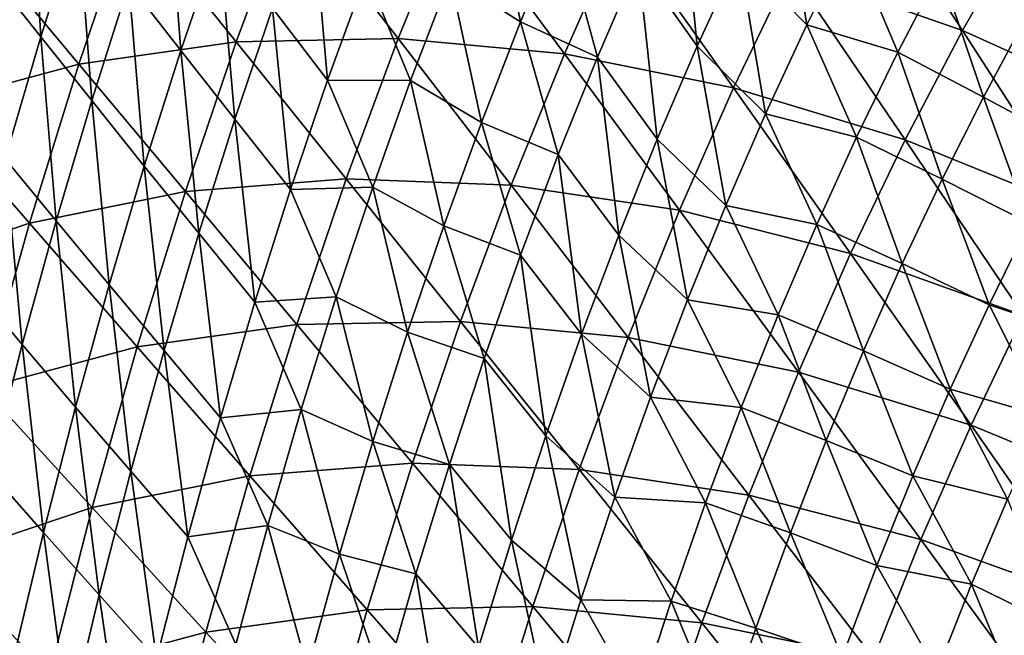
# Model space of a CAD drawing. Header units: millimetres. Extents: x -300 to 300, y -500 to 500.
# Tile 598 of 656: x -223 to -164, y 245 to 282. Entities that reach past the tile are written whole.
import ezdxf

# ---------------------------------------------------------------- set-up
doc = ezdxf.new("R2010")
doc.units = ezdxf.units.MM
doc.header["$LTSCALE"] = 81.481481
doc.layers.add('20', color=7, linetype='CONTINUOUS')
doc.layers.add('22', color=7, linetype='CONTINUOUS')

msp = doc.modelspace()

# ---------------------------------------------------------------- linework, layer by layer
at = {"layer": '20', "color": 7, "linetype": 'CONTINUOUS'}
for points in [[(-176.525, 285.447, 63.837), (-166.183, 281.811, 65.708), (-172.959, 292.231, 64.024), (-176.525, 285.447, 63.837)], [(-166.183, 281.811, 65.708), (-162.592, 288.105, 65.889), (-172.959, 292.231, 64.024), (-166.183, 281.811, 65.708)], [(-209.828, 281.126, 56.995), (-206.606, 289.784, 57.188), (-216.155, 289.007, 54.62), (-209.828, 281.126, 56.995)], [(-209.828, 281.126, 56.995), (-200.085, 281.328, 59.386), (-206.606, 289.784, 57.188), (-209.828, 281.126, 56.995)], [(-200.085, 281.328, 59.386), (-196.785, 289.444, 59.579), (-206.606, 289.784, 57.188), (-200.085, 281.328, 59.386)], [(-200.085, 281.328, 59.386), (-190.103, 280.409, 61.604), (-196.785, 289.444, 59.579), (-200.085, 281.328, 59.386)], [(-190.103, 280.409, 61.604), (-186.742, 287.995, 61.795), (-196.785, 289.444, 59.579), (-190.103, 280.409, 61.604)], [(-219.285, 279.795, 54.428), (-216.155, 289.007, 54.62), (-225.384, 287.109, 51.874), (-219.285, 279.795, 54.428)], [(-219.285, 279.795, 54.428), (-209.828, 281.126, 56.995), (-216.155, 289.007, 54.62), (-219.285, 279.795, 54.428)], [(-190.103, 280.409, 61.604), (-179.931, 278.378, 63.651), (-186.742, 287.995, 61.795), (-190.103, 280.409, 61.604)], [(-179.931, 278.378, 63.651), (-176.525, 285.447, 63.837), (-186.742, 287.995, 61.795), (-179.931, 278.378, 63.651)], [(-166.183, 281.811, 65.708), (-155.764, 277.102, 67.413), (-162.592, 288.105, 65.889), (-166.183, 281.811, 65.708)], [(-228.409, 277.332, 51.685), (-219.285, 279.795, 54.428), (-225.384, 287.109, 51.874), (-228.409, 277.332, 51.685)], [(-179.931, 278.378, 63.651), (-169.618, 275.247, 65.528), (-176.525, 285.447, 63.837), (-179.931, 278.378, 63.651)], [(-169.618, 275.247, 65.528), (-166.183, 281.811, 65.708), (-176.525, 285.447, 63.837), (-169.618, 275.247, 65.528)], [(-169.618, 275.247, 65.528), (-159.211, 271.028, 67.241), (-166.183, 281.811, 65.708), (-169.618, 275.247, 65.528)], [(-159.211, 271.028, 67.241), (-155.764, 277.102, 67.413), (-166.183, 281.811, 65.708), (-159.211, 271.028, 67.241)], [(-212.881, 272.137, 56.804), (-209.828, 281.126, 56.995), (-219.285, 279.795, 54.428), (-212.881, 272.137, 56.804)], [(-212.881, 272.137, 56.804), (-203.218, 272.896, 59.195), (-209.828, 281.126, 56.995), (-212.881, 272.137, 56.804)], [(-203.218, 272.896, 59.195), (-200.085, 281.328, 59.386), (-209.828, 281.126, 56.995), (-203.218, 272.896, 59.195)], [(-203.218, 272.896, 59.195), (-193.302, 272.521, 61.415), (-200.085, 281.328, 59.386), (-203.218, 272.896, 59.195)], [(-193.302, 272.521, 61.415), (-190.103, 280.409, 61.604), (-200.085, 281.328, 59.386), (-193.302, 272.521, 61.415)], [(-193.302, 272.521, 61.415), (-183.18, 271.022, 63.466), (-190.103, 280.409, 61.604), (-193.302, 272.521, 61.415)], [(-183.18, 271.022, 63.466), (-179.931, 278.378, 63.651), (-190.103, 280.409, 61.604), (-183.18, 271.022, 63.466)], [(-222.244, 270.237, 54.239), (-219.285, 279.795, 54.428), (-228.409, 277.332, 51.685), (-222.244, 270.237, 54.239)], [(-222.244, 270.237, 54.239), (-212.881, 272.137, 56.804), (-219.285, 279.795, 54.428), (-222.244, 270.237, 54.239)], [(-183.18, 271.022, 63.466), (-172.9, 268.409, 65.349), (-179.931, 278.378, 63.651), (-183.18, 271.022, 63.466)], [(-172.9, 268.409, 65.349), (-169.618, 275.247, 65.528), (-179.931, 278.378, 63.651), (-172.9, 268.409, 65.349)], [(-231.261, 267.193, 51.501), (-222.244, 270.237, 54.239), (-228.409, 277.332, 51.685), (-231.261, 267.193, 51.501)], [(-172.9, 268.409, 65.349), (-162.51, 264.694, 67.069), (-169.618, 275.247, 65.528), (-172.9, 268.409, 65.349)], [(-162.51, 264.694, 67.069), (-159.211, 271.028, 67.241), (-169.618, 275.247, 65.528), (-162.51, 264.694, 67.069)], [(-206.188, 264.143, 59.007), (-203.218, 272.896, 59.195), (-212.881, 272.137, 56.804), (-206.188, 264.143, 59.007)], [(-206.188, 264.143, 59.007), (-196.34, 264.328, 61.229), (-203.218, 272.896, 59.195), (-206.188, 264.143, 59.007)], [(-196.34, 264.328, 61.229), (-193.302, 272.521, 61.415), (-203.218, 272.896, 59.195), (-196.34, 264.328, 61.229)], [(-196.34, 264.328, 61.229), (-186.272, 263.375, 63.282), (-193.302, 272.521, 61.415), (-196.34, 264.328, 61.229)], [(-186.272, 263.375, 63.282), (-183.18, 271.022, 63.466), (-193.302, 272.521, 61.415), (-186.272, 263.375, 63.282)], [(-215.768, 262.812, 56.616), (-212.881, 272.137, 56.804), (-222.244, 270.237, 54.239), (-215.768, 262.812, 56.616)], [(-215.768, 262.812, 56.616), (-206.188, 264.143, 59.007), (-212.881, 272.137, 56.804), (-215.768, 262.812, 56.616)], [(-186.272, 263.375, 63.282), (-176.03, 261.294, 65.171), (-183.18, 271.022, 63.466), (-186.272, 263.375, 63.282)], [(-176.03, 261.294, 65.171), (-172.9, 268.409, 65.349), (-183.18, 271.022, 63.466), (-176.03, 261.294, 65.171)], [(-225.034, 260.329, 54.054), (-222.244, 270.237, 54.239), (-231.261, 267.193, 51.501), (-225.034, 260.329, 54.054)], [(-225.034, 260.329, 54.054), (-215.768, 262.812, 56.616), (-222.244, 270.237, 54.239), (-225.034, 260.329, 54.054)], [(-176.03, 261.294, 65.171), (-165.662, 258.098, 66.897), (-172.9, 268.409, 65.349), (-176.03, 261.294, 65.171)], [(-165.662, 258.098, 66.897), (-162.51, 264.694, 67.069), (-172.9, 268.409, 65.349), (-165.662, 258.098, 66.897)], [(-165.662, 258.098, 66.897), (-155.216, 253.803, 68.465), (-162.51, 264.694, 67.069), (-165.662, 258.098, 66.897)], [(-208.997, 255.067, 58.823), (-206.188, 264.143, 59.007), (-215.768, 262.812, 56.616), (-208.997, 255.067, 58.823)], [(-208.997, 255.067, 58.823), (-199.221, 255.826, 61.045), (-206.188, 264.143, 59.007), (-208.997, 255.067, 58.823)], [(-199.221, 255.826, 61.045), (-196.34, 264.328, 61.229), (-206.188, 264.143, 59.007), (-199.221, 255.826, 61.045)], [(-199.221, 255.826, 61.045), (-189.21, 255.434, 63.102), (-196.34, 264.328, 61.229), (-199.221, 255.826, 61.045)], [(-189.21, 255.434, 63.102), (-186.272, 263.375, 63.282), (-196.34, 264.328, 61.229), (-189.21, 255.434, 63.102)], [(-189.21, 255.434, 63.102), (-179.01, 253.9, 64.995), (-186.272, 263.375, 63.282), (-189.21, 255.434, 63.102)], [(-179.01, 253.9, 64.995), (-176.03, 261.294, 65.171), (-186.272, 263.375, 63.282), (-179.01, 253.9, 64.995)], [(-218.491, 253.149, 56.433), (-215.768, 262.812, 56.616), (-225.034, 260.329, 54.054), (-218.491, 253.149, 56.433)], [(-218.491, 253.149, 56.433), (-208.997, 255.067, 58.823), (-215.768, 262.812, 56.616), (-218.491, 253.149, 56.433)], [(-179.01, 253.9, 64.995), (-168.669, 251.237, 66.727), (-176.03, 261.294, 65.171), (-179.01, 253.9, 64.995)], [(-168.669, 251.237, 66.727), (-165.662, 258.098, 66.897), (-176.03, 261.294, 65.171), (-168.669, 251.237, 66.727)], [(-227.658, 250.066, 53.874), (-218.491, 253.149, 56.433), (-225.034, 260.329, 54.054), (-227.658, 250.066, 53.874)], [(-168.669, 251.237, 66.727), (-158.232, 247.46, 68.302), (-165.662, 258.098, 66.897), (-168.669, 251.237, 66.727)], [(-158.232, 247.46, 68.302), (-155.216, 253.803, 68.465), (-165.662, 258.098, 66.897), (-158.232, 247.46, 68.302)], [(-201.946, 247.012, 60.864), (-199.221, 255.826, 61.045), (-208.997, 255.067, 58.823), (-201.946, 247.012, 60.864)], [(-201.946, 247.012, 60.864), (-191.996, 247.196, 62.923), (-199.221, 255.826, 61.045), (-201.946, 247.012, 60.864)], [(-191.996, 247.196, 62.923), (-189.21, 255.434, 63.102), (-199.221, 255.826, 61.045), (-191.996, 247.196, 62.923)], [(-211.646, 245.664, 58.642), (-208.997, 255.067, 58.823), (-218.491, 253.149, 56.433), (-211.646, 245.664, 58.642)], [(-211.646, 245.664, 58.642), (-201.946, 247.012, 60.864), (-208.997, 255.067, 58.823), (-211.646, 245.664, 58.642)], [(-191.996, 247.196, 62.923), (-181.842, 246.224, 64.82), (-189.21, 255.434, 63.102), (-191.996, 247.196, 62.923)], [(-181.842, 246.224, 64.82), (-179.01, 253.9, 64.995), (-189.21, 255.434, 63.102), (-181.842, 246.224, 64.82)], [(-181.842, 246.224, 64.82), (-171.532, 244.109, 66.559), (-179.01, 253.9, 64.995), (-181.842, 246.224, 64.82)], [(-171.532, 244.109, 66.559), (-168.669, 251.237, 66.727), (-179.01, 253.9, 64.995), (-171.532, 244.109, 66.559)], [(-221.052, 243.143, 56.254), (-218.491, 253.149, 56.433), (-227.658, 250.066, 53.874), (-221.052, 243.143, 56.254)], [(-221.052, 243.143, 56.254), (-211.646, 245.664, 58.642), (-218.491, 253.149, 56.433), (-221.052, 243.143, 56.254)], [(-171.532, 244.109, 66.559), (-161.111, 240.864, 68.141), (-168.669, 251.237, 66.727), (-171.532, 244.109, 66.559)], [(-161.111, 240.864, 68.141), (-158.232, 247.46, 68.302), (-168.669, 251.237, 66.727), (-161.111, 240.864, 68.141)], [(-230.117, 239.444, 53.699), (-221.052, 243.143, 56.254), (-227.658, 250.066, 53.874), (-230.117, 239.444, 53.699)], [(-204.517, 237.883, 60.688), (-201.946, 247.012, 60.864), (-211.646, 245.664, 58.642), (-204.517, 237.883, 60.688)], [(-204.517, 237.883, 60.688), (-194.632, 238.657, 62.748), (-201.946, 247.012, 60.864), (-204.517, 237.883, 60.688)], [(-194.632, 238.657, 62.748), (-191.996, 247.196, 62.923), (-201.946, 247.012, 60.864), (-194.632, 238.657, 62.748)], [(-194.632, 238.657, 62.748), (-184.529, 238.262, 64.649), (-191.996, 247.196, 62.923), (-194.632, 238.657, 62.748)], [(-184.529, 238.262, 64.649), (-181.842, 246.224, 64.82), (-191.996, 247.196, 62.923), (-184.529, 238.262, 64.649)], [(-184.529, 238.262, 64.649), (-174.253, 236.709, 66.392), (-181.842, 246.224, 64.82), (-184.529, 238.262, 64.649)], [(-174.253, 236.709, 66.392), (-171.532, 244.109, 66.559), (-181.842, 246.224, 64.82), (-174.253, 236.709, 66.392)], [(-214.139, 235.93, 58.466), (-211.646, 245.664, 58.642), (-221.052, 243.143, 56.254), (-214.139, 235.93, 58.466)], [(-214.139, 235.93, 58.466), (-204.517, 237.883, 60.688), (-211.646, 245.664, 58.642), (-214.139, 235.93, 58.466)]]:
    msp.add_3dface(points, dxfattribs=at)
at = {"layer": '22', "color": 7, "linetype": 'CONTINUOUS'}
for points in [[(-224.508, 285.144, 36.414), (-222.237, 292.335, 36.536), (-221.565, 281.429, 37.775), (-224.508, 285.144, 36.414)], [(-221.565, 281.429, 37.775), (-222.237, 292.335, 36.536), (-219.316, 288.542, 37.9), (-221.565, 281.429, 37.775)], [(-216.285, 284.637, 39.22), (-213.965, 291.472, 39.349), (-213.147, 280.62, 40.497), (-216.285, 284.637, 39.22)], [(-213.147, 280.62, 40.497), (-213.965, 291.472, 39.349), (-210.854, 287.374, 40.627), (-213.147, 280.62, 40.497)], [(-183.133, 291.43, 46.953), (-182.114, 280.883, 47.828), (-185.668, 285.908, 46.818), (-183.133, 291.43, 46.953)], [(-179.621, 286.319, 47.961), (-182.114, 280.883, 47.828), (-183.133, 291.43, 46.953), (-179.621, 286.319, 47.961)], [(-177.039, 291.59, 48.096), (-175.524, 282.164, 48.953), (-179.621, 286.319, 47.961), (-177.039, 291.59, 48.096)], [(-172.954, 287.347, 49.086), (-175.524, 282.164, 48.953), (-177.039, 291.59, 48.096), (-172.954, 287.347, 49.086)], [(-196.968, 285.029, 44.423), (-194.503, 291.069, 44.558), (-192.734, 282.336, 45.567), (-196.968, 285.029, 44.423)], [(-194.503, 291.069, 44.558), (-190.288, 288.2, 45.702), (-192.734, 282.336, 45.567), (-194.503, 291.069, 44.558)], [(-207.641, 283.163, 41.862), (-205.282, 289.643, 41.994), (-204.329, 278.842, 43.051), (-207.641, 283.163, 41.862)], [(-204.329, 278.842, 43.051), (-205.282, 289.643, 41.994), (-202.002, 285.237, 43.184), (-204.329, 278.842, 43.051)], [(-221.565, 281.429, 37.775), (-219.316, 288.542, 37.9), (-218.511, 277.605, 39.093), (-221.565, 281.429, 37.775)], [(-218.511, 277.605, 39.093), (-219.316, 288.542, 37.9), (-216.285, 284.637, 39.22), (-218.511, 277.605, 39.093)], [(-190.288, 288.2, 45.702), (-188.113, 280.218, 46.684), (-192.734, 282.336, 45.567), (-190.288, 288.2, 45.702)], [(-185.668, 285.908, 46.818), (-188.113, 280.218, 46.684), (-190.288, 288.2, 45.702), (-185.668, 285.908, 46.818)], [(-213.147, 280.62, 40.497), (-210.854, 287.374, 40.627), (-209.906, 276.495, 41.731), (-213.147, 280.62, 40.497)], [(-209.906, 276.495, 41.731), (-210.854, 287.374, 40.627), (-207.641, 283.163, 41.862), (-209.906, 276.495, 41.731)], [(-172.954, 287.347, 49.086), (-170.059, 280.505, 49.968), (-175.524, 282.164, 48.953), (-172.954, 287.347, 49.086)], [(-167.494, 285.446, 50.099), (-170.059, 280.505, 49.968), (-172.954, 287.347, 49.086), (-167.494, 285.446, 50.099)], [(-185.668, 285.908, 46.818), (-184.519, 275.282, 47.695), (-188.113, 280.218, 46.684), (-185.668, 285.908, 46.818)], [(-182.114, 280.883, 47.828), (-184.519, 275.282, 47.695), (-185.668, 285.908, 46.818), (-182.114, 280.883, 47.828)], [(-179.621, 286.319, 47.961), (-178.006, 276.818, 48.82), (-182.114, 280.883, 47.828), (-179.621, 286.319, 47.961)], [(-175.524, 282.164, 48.953), (-178.006, 276.818, 48.82), (-179.621, 286.319, 47.961), (-175.524, 282.164, 48.953)], [(-204.329, 278.842, 43.051), (-202.002, 285.237, 43.184), (-199.341, 278.808, 44.288), (-204.329, 278.842, 43.051)], [(-199.341, 278.808, 44.288), (-202.002, 285.237, 43.184), (-196.968, 285.029, 44.423), (-199.341, 278.808, 44.288)], [(-167.494, 285.446, 50.099), (-164.919, 277.819, 50.919), (-170.059, 280.505, 49.968), (-167.494, 285.446, 50.099)], [(-162.348, 282.596, 51.048), (-164.919, 277.819, 50.919), (-167.494, 285.446, 50.099), (-162.348, 282.596, 51.048)], [(-223.72, 274.113, 37.652), (-224.508, 285.144, 36.414), (-221.565, 281.429, 37.775), (-223.72, 274.113, 37.652)], [(-199.341, 278.808, 44.288), (-196.968, 285.029, 44.423), (-195.089, 276.297, 45.433), (-199.341, 278.808, 44.288)], [(-196.968, 285.029, 44.423), (-192.734, 282.336, 45.567), (-195.089, 276.297, 45.433), (-196.968, 285.029, 44.423)], [(-218.511, 277.605, 39.093), (-216.285, 284.637, 39.22), (-215.348, 273.673, 40.369), (-218.511, 277.605, 39.093)], [(-215.348, 273.673, 40.369), (-216.285, 284.637, 39.22), (-213.147, 280.62, 40.497), (-215.348, 273.673, 40.369)], [(-209.906, 276.495, 41.731), (-207.641, 283.163, 41.862), (-206.565, 272.262, 42.92), (-209.906, 276.495, 41.731)], [(-206.565, 272.262, 42.92), (-207.641, 283.163, 41.862), (-204.329, 278.842, 43.051), (-206.565, 272.262, 42.92)], [(-192.734, 282.336, 45.567), (-190.469, 274.356, 46.55), (-195.089, 276.297, 45.433), (-192.734, 282.336, 45.567)], [(-188.113, 280.218, 46.684), (-190.469, 274.356, 46.55), (-192.734, 282.336, 45.567), (-188.113, 280.218, 46.684)], [(-162.348, 282.596, 51.048), (-159.672, 274.998, 51.828), (-164.919, 277.819, 50.919), (-162.348, 282.596, 51.048)], [(-175.524, 282.164, 48.953), (-172.539, 275.407, 49.838), (-178.006, 276.818, 48.82), (-175.524, 282.164, 48.953)], [(-170.059, 280.505, 49.968), (-172.539, 275.407, 49.838), (-175.524, 282.164, 48.953), (-170.059, 280.505, 49.968)], [(-223.72, 274.113, 37.652), (-221.565, 281.429, 37.775), (-220.643, 270.373, 38.968), (-223.72, 274.113, 37.652)], [(-220.643, 270.373, 38.968), (-221.565, 281.429, 37.775), (-218.511, 277.605, 39.093), (-220.643, 270.373, 38.968)], [(-215.348, 273.673, 40.369), (-213.147, 280.62, 40.497), (-212.08, 269.636, 41.601), (-215.348, 273.673, 40.369)], [(-212.08, 269.636, 41.601), (-213.147, 280.62, 40.497), (-209.906, 276.495, 41.731), (-212.08, 269.636, 41.601)], [(-182.114, 280.883, 47.828), (-180.4, 271.308, 48.687), (-184.519, 275.282, 47.695), (-182.114, 280.883, 47.828)], [(-178.006, 276.818, 48.82), (-180.4, 271.308, 48.687), (-182.114, 280.883, 47.828), (-178.006, 276.818, 48.82)], [(-170.059, 280.505, 49.968), (-167.405, 272.891, 50.79), (-172.539, 275.407, 49.838), (-170.059, 280.505, 49.968)], [(-164.919, 277.819, 50.919), (-167.405, 272.891, 50.79), (-170.059, 280.505, 49.968), (-164.919, 277.819, 50.919)], [(-188.113, 280.218, 46.684), (-186.837, 269.514, 47.563), (-190.469, 274.356, 46.55), (-188.113, 280.218, 46.684)], [(-184.519, 275.282, 47.695), (-186.837, 269.514, 47.563), (-188.113, 280.218, 46.684), (-184.519, 275.282, 47.695)], [(-206.565, 272.262, 42.92), (-204.329, 278.842, 43.051), (-201.622, 272.405, 44.155), (-206.565, 272.262, 42.92)], [(-201.622, 272.405, 44.155), (-204.329, 278.842, 43.051), (-199.341, 278.808, 44.288), (-201.622, 272.405, 44.155)], [(-201.622, 272.405, 44.155), (-199.341, 278.808, 44.288), (-197.354, 270.081, 45.301), (-201.622, 272.405, 44.155)], [(-199.341, 278.808, 44.288), (-195.089, 276.297, 45.433), (-197.354, 270.081, 45.301), (-199.341, 278.808, 44.288)], [(-220.643, 270.373, 38.968), (-218.511, 277.605, 39.093), (-217.457, 266.53, 40.242), (-220.643, 270.373, 38.968)], [(-217.457, 266.53, 40.242), (-218.511, 277.605, 39.093), (-215.348, 273.673, 40.369), (-217.457, 266.53, 40.242)], [(-164.919, 277.819, 50.919), (-162.166, 270.238, 51.702), (-167.405, 272.891, 50.79), (-164.919, 277.819, 50.919)], [(-159.672, 274.998, 51.828), (-162.166, 270.238, 51.702), (-164.919, 277.819, 50.919), (-159.672, 274.998, 51.828)], [(-212.08, 269.636, 41.601), (-209.906, 276.495, 41.731), (-208.711, 265.495, 42.79), (-212.08, 269.636, 41.601)], [(-208.711, 265.495, 42.79), (-209.906, 276.495, 41.731), (-206.565, 272.262, 42.92), (-208.711, 265.495, 42.79)], [(-178.006, 276.818, 48.82), (-174.933, 270.152, 49.708), (-180.4, 271.308, 48.687), (-178.006, 276.818, 48.82)], [(-172.539, 275.407, 49.838), (-174.933, 270.152, 49.708), (-178.006, 276.818, 48.82), (-172.539, 275.407, 49.838)], [(-195.089, 276.297, 45.433), (-192.737, 268.323, 46.418), (-197.354, 270.081, 45.301), (-195.089, 276.297, 45.433)], [(-190.469, 274.356, 46.55), (-192.737, 268.323, 46.418), (-195.089, 276.297, 45.433), (-190.469, 274.356, 46.55)], [(-184.519, 275.282, 47.695), (-182.708, 265.632, 48.556), (-186.837, 269.514, 47.563), (-184.519, 275.282, 47.695)], [(-180.4, 271.308, 48.687), (-182.708, 265.632, 48.556), (-184.519, 275.282, 47.695), (-180.4, 271.308, 48.687)], [(-172.539, 275.407, 49.838), (-169.807, 267.808, 50.662), (-174.933, 270.152, 49.708), (-172.539, 275.407, 49.838)], [(-167.405, 272.891, 50.79), (-169.807, 267.808, 50.662), (-172.539, 275.407, 49.838), (-167.405, 272.891, 50.79)], [(-225.781, 266.593, 37.531), (-223.72, 274.113, 37.652), (-222.684, 262.941, 38.845), (-225.781, 266.593, 37.531)], [(-222.684, 262.941, 38.845), (-223.72, 274.113, 37.652), (-220.643, 270.373, 38.968), (-222.684, 262.941, 38.845)], [(-190.469, 274.356, 46.55), (-189.068, 263.576, 47.432), (-192.737, 268.323, 46.418), (-190.469, 274.356, 46.55)], [(-186.837, 269.514, 47.563), (-189.068, 263.576, 47.432), (-190.469, 274.356, 46.55), (-186.837, 269.514, 47.563)], [(-217.457, 266.53, 40.242), (-215.348, 273.673, 40.369), (-214.164, 262.585, 41.474), (-217.457, 266.53, 40.242)], [(-214.164, 262.585, 41.474), (-215.348, 273.673, 40.369), (-212.08, 269.636, 41.601), (-214.164, 262.585, 41.474)], [(-167.405, 272.891, 50.79), (-164.577, 265.327, 51.575), (-169.807, 267.808, 50.662), (-167.405, 272.891, 50.79)], [(-162.166, 270.238, 51.702), (-164.577, 265.327, 51.575), (-167.405, 272.891, 50.79), (-162.166, 270.238, 51.702)], [(-208.711, 265.495, 42.79), (-206.565, 272.262, 42.92), (-203.813, 265.817, 44.023), (-208.711, 265.495, 42.79)], [(-203.813, 265.817, 44.023), (-206.565, 272.262, 42.92), (-201.622, 272.405, 44.155), (-203.813, 265.817, 44.023)], [(-203.813, 265.817, 44.023), (-201.622, 272.405, 44.155), (-199.532, 263.686, 45.17), (-203.813, 265.817, 44.023)], [(-201.622, 272.405, 44.155), (-197.354, 270.081, 45.301), (-199.532, 263.686, 45.17), (-201.622, 272.405, 44.155)], [(-180.4, 271.308, 48.687), (-177.244, 264.739, 49.579), (-182.708, 265.632, 48.556), (-180.4, 271.308, 48.687)], [(-174.933, 270.152, 49.708), (-177.244, 264.739, 49.579), (-180.4, 271.308, 48.687), (-174.933, 270.152, 49.708)], [(-222.684, 262.941, 38.845), (-220.643, 270.373, 38.968), (-219.475, 259.19, 40.118), (-222.684, 262.941, 38.845)], [(-219.475, 259.19, 40.118), (-220.643, 270.373, 38.968), (-217.457, 266.53, 40.242), (-219.475, 259.19, 40.118)], [(-197.354, 270.081, 45.301), (-194.919, 262.116, 46.288), (-199.532, 263.686, 45.17), (-197.354, 270.081, 45.301)], [(-192.737, 268.323, 46.418), (-194.919, 262.116, 46.288), (-197.354, 270.081, 45.301), (-192.737, 268.323, 46.418)], [(-174.933, 270.152, 49.708), (-172.126, 262.57, 50.535), (-177.244, 264.739, 49.579), (-174.933, 270.152, 49.708)], [(-169.807, 267.808, 50.662), (-172.126, 262.57, 50.535), (-174.933, 270.152, 49.708), (-169.807, 267.808, 50.662)], [(-162.166, 270.238, 51.702), (-158.883, 263.434, 52.467), (-164.577, 265.327, 51.575), (-162.166, 270.238, 51.702)], [(-214.164, 262.585, 41.474), (-212.08, 269.636, 41.601), (-210.768, 258.54, 42.662), (-214.164, 262.585, 41.474)], [(-210.768, 258.54, 42.662), (-212.08, 269.636, 41.601), (-208.711, 265.495, 42.79), (-210.768, 258.54, 42.662)], [(-186.837, 269.514, 47.563), (-184.93, 259.789, 48.426), (-189.068, 263.576, 47.432), (-186.837, 269.514, 47.563)], [(-182.708, 265.632, 48.556), (-184.93, 259.789, 48.426), (-186.837, 269.514, 47.563), (-182.708, 265.632, 48.556)], [(-192.737, 268.323, 46.418), (-191.215, 257.469, 47.302), (-194.919, 262.116, 46.288), (-192.737, 268.323, 46.418)], [(-189.068, 263.576, 47.432), (-191.215, 257.469, 47.302), (-192.737, 268.323, 46.418), (-189.068, 263.576, 47.432)], [(-169.807, 267.808, 50.662), (-166.905, 260.265, 51.45), (-172.126, 262.57, 50.535), (-169.807, 267.808, 50.662)], [(-164.577, 265.327, 51.575), (-166.905, 260.265, 51.45), (-169.807, 267.808, 50.662), (-164.577, 265.327, 51.575)], [(-224.633, 255.306, 38.724), (-225.781, 266.593, 37.531), (-222.684, 262.941, 38.845), (-224.633, 255.306, 38.724)], [(-219.475, 259.19, 40.118), (-217.457, 266.53, 40.242), (-216.158, 255.341, 41.348), (-219.475, 259.19, 40.118)], [(-216.158, 255.341, 41.348), (-217.457, 266.53, 40.242), (-214.164, 262.585, 41.474), (-216.158, 255.341, 41.348)], [(-205.914, 259.043, 43.893), (-208.711, 265.495, 42.79), (-203.813, 265.817, 44.023), (-205.914, 259.043, 43.893)], [(-205.914, 259.043, 43.893), (-203.813, 265.817, 44.023), (-201.622, 257.112, 45.04), (-205.914, 259.043, 43.893)], [(-203.813, 265.817, 44.023), (-199.532, 263.686, 45.17), (-201.622, 257.112, 45.04), (-203.813, 265.817, 44.023)], [(-210.768, 258.54, 42.662), (-208.711, 265.495, 42.79), (-205.914, 259.043, 43.893), (-210.768, 258.54, 42.662)], [(-182.708, 265.632, 48.556), (-179.471, 259.165, 49.451), (-184.93, 259.789, 48.426), (-182.708, 265.632, 48.556)], [(-177.244, 264.739, 49.579), (-179.471, 259.165, 49.451), (-182.708, 265.632, 48.556), (-177.244, 264.739, 49.579)], [(-164.577, 265.327, 51.575), (-161.211, 258.618, 52.344), (-166.905, 260.265, 51.45), (-164.577, 265.327, 51.575)], [(-158.883, 263.434, 52.467), (-161.211, 258.618, 52.344), (-164.577, 265.327, 51.575), (-158.883, 263.434, 52.467)], [(-177.244, 264.739, 49.579), (-174.363, 257.176, 50.408), (-179.471, 259.165, 49.451), (-177.244, 264.739, 49.579)], [(-172.126, 262.57, 50.535), (-174.363, 257.176, 50.408), (-177.244, 264.739, 49.579), (-172.126, 262.57, 50.535)], [(-199.532, 263.686, 45.17), (-197.014, 255.734, 46.158), (-201.622, 257.112, 45.04), (-199.532, 263.686, 45.17)], [(-194.919, 262.116, 46.288), (-197.014, 255.734, 46.158), (-199.532, 263.686, 45.17), (-194.919, 262.116, 46.288)], [(-189.068, 263.576, 47.432), (-187.067, 253.778, 48.297), (-191.215, 257.469, 47.302), (-189.068, 263.576, 47.432)], [(-184.93, 259.789, 48.426), (-187.067, 253.778, 48.297), (-189.068, 263.576, 47.432), (-184.93, 259.789, 48.426)], [(-224.633, 255.306, 38.724), (-222.684, 262.941, 38.845), (-221.403, 251.651, 39.995), (-224.633, 255.306, 38.724)], [(-221.403, 251.651, 39.995), (-222.684, 262.941, 38.845), (-219.475, 259.19, 40.118), (-221.403, 251.651, 39.995)], [(-216.158, 255.341, 41.348), (-214.164, 262.585, 41.474), (-212.737, 251.395, 42.536), (-216.158, 255.341, 41.348)], [(-212.737, 251.395, 42.536), (-214.164, 262.585, 41.474), (-210.768, 258.54, 42.662), (-212.737, 251.395, 42.536)], [(-172.126, 262.57, 50.535), (-169.152, 255.049, 51.325), (-174.363, 257.176, 50.408), (-172.126, 262.57, 50.535)], [(-166.905, 260.265, 51.45), (-169.152, 255.049, 51.325), (-172.126, 262.57, 50.535), (-166.905, 260.265, 51.45)], [(-194.919, 262.116, 46.288), (-193.277, 251.19, 47.174), (-197.014, 255.734, 46.158), (-194.919, 262.116, 46.288)], [(-191.215, 257.469, 47.302), (-193.277, 251.19, 47.174), (-194.919, 262.116, 46.288), (-191.215, 257.469, 47.302)], [(-184.93, 259.789, 48.426), (-181.615, 253.431, 49.324), (-187.067, 253.778, 48.297), (-184.93, 259.789, 48.426)], [(-179.471, 259.165, 49.451), (-181.615, 253.431, 49.324), (-184.93, 259.789, 48.426), (-179.471, 259.165, 49.451)], [(-166.905, 260.265, 51.45), (-163.459, 253.656, 52.222), (-169.152, 255.049, 51.325), (-166.905, 260.265, 51.45)], [(-161.211, 258.618, 52.344), (-163.459, 253.656, 52.222), (-166.905, 260.265, 51.45), (-161.211, 258.618, 52.344)], [(-221.403, 251.651, 39.995), (-219.475, 259.19, 40.118), (-218.064, 247.901, 41.225), (-221.403, 251.651, 39.995)], [(-218.064, 247.901, 41.225), (-219.475, 259.19, 40.118), (-216.158, 255.341, 41.348), (-218.064, 247.901, 41.225)], [(-207.928, 252.081, 43.765), (-210.768, 258.54, 42.662), (-205.914, 259.043, 43.893), (-207.928, 252.081, 43.765)], [(-207.928, 252.081, 43.765), (-205.914, 259.043, 43.893), (-203.626, 250.357, 44.912), (-207.928, 252.081, 43.765)], [(-205.914, 259.043, 43.893), (-201.622, 257.112, 45.04), (-203.626, 250.357, 44.912), (-205.914, 259.043, 43.893)], [(-179.471, 259.165, 49.451), (-176.518, 251.624, 50.282), (-181.615, 253.431, 49.324), (-179.471, 259.165, 49.451)], [(-174.363, 257.176, 50.408), (-176.518, 251.624, 50.282), (-179.471, 259.165, 49.451), (-174.363, 257.176, 50.408)], [(-212.737, 251.395, 42.536), (-210.768, 258.54, 42.662), (-207.928, 252.081, 43.765), (-212.737, 251.395, 42.536)], [(-191.215, 257.469, 47.302), (-189.12, 247.597, 48.169), (-193.277, 251.19, 47.174), (-191.215, 257.469, 47.302)], [(-187.067, 253.778, 48.297), (-189.12, 247.597, 48.169), (-191.215, 257.469, 47.302), (-187.067, 253.778, 48.297)], [(-201.622, 257.112, 45.04), (-199.025, 249.175, 46.031), (-203.626, 250.357, 44.912), (-201.622, 257.112, 45.04)], [(-197.014, 255.734, 46.158), (-199.025, 249.175, 46.031), (-201.622, 257.112, 45.04), (-197.014, 255.734, 46.158)], [(-174.363, 257.176, 50.408), (-171.317, 249.679, 51.2), (-176.518, 251.624, 50.282), (-174.363, 257.176, 50.408)], [(-169.152, 255.049, 51.325), (-171.317, 249.679, 51.2), (-174.363, 257.176, 50.408), (-169.152, 255.049, 51.325)], [(-197.014, 255.734, 46.158), (-195.255, 244.737, 47.048), (-199.025, 249.175, 46.031), (-197.014, 255.734, 46.158)], [(-193.277, 251.19, 47.174), (-195.255, 244.737, 47.048), (-197.014, 255.734, 46.158), (-193.277, 251.19, 47.174)], [(-223.243, 243.911, 39.875), (-224.633, 255.306, 38.724), (-221.403, 251.651, 39.995), (-223.243, 243.911, 39.875)], [(-218.064, 247.901, 41.225), (-216.158, 255.341, 41.348), (-214.619, 244.058, 42.412), (-218.064, 247.901, 41.225)], [(-214.619, 244.058, 42.412), (-216.158, 255.341, 41.348), (-212.737, 251.395, 42.536), (-214.619, 244.058, 42.412)], [(-169.152, 255.049, 51.325), (-165.628, 248.545, 52.101), (-171.317, 249.679, 51.2), (-169.152, 255.049, 51.325)], [(-163.459, 253.656, 52.222), (-165.628, 248.545, 52.101), (-169.152, 255.049, 51.325), (-163.459, 253.656, 52.222)], [(-187.067, 253.778, 48.297), (-183.678, 247.534, 49.198), (-189.12, 247.597, 48.169), (-187.067, 253.778, 48.297)], [(-181.615, 253.431, 49.324), (-183.678, 247.534, 49.198), (-187.067, 253.778, 48.297), (-181.615, 253.431, 49.324)], [(-181.615, 253.431, 49.324), (-178.592, 245.913, 50.158), (-183.678, 247.534, 49.198), (-181.615, 253.431, 49.324)], [(-176.518, 251.624, 50.282), (-178.592, 245.913, 50.158), (-181.615, 253.431, 49.324), (-176.518, 251.624, 50.282)], [(-163.459, 253.656, 52.222), (-160.364, 245.964, 52.931), (-165.628, 248.545, 52.101), (-163.459, 253.656, 52.222)], [(-223.243, 243.911, 39.875), (-221.403, 251.651, 39.995), (-219.882, 240.264, 41.104), (-223.243, 243.911, 39.875)], [(-219.882, 240.264, 41.104), (-221.403, 251.651, 39.995), (-218.064, 247.901, 41.225), (-219.882, 240.264, 41.104)], [(-209.853, 244.93, 43.639), (-212.737, 251.395, 42.536), (-207.928, 252.081, 43.765), (-209.853, 244.93, 43.639)], [(-209.853, 244.93, 43.639), (-207.928, 252.081, 43.765), (-205.544, 243.418, 44.786), (-209.853, 244.93, 43.639)], [(-207.928, 252.081, 43.765), (-203.626, 250.357, 44.912), (-205.544, 243.418, 44.786), (-207.928, 252.081, 43.765)], [(-176.518, 251.624, 50.282), (-173.403, 244.154, 51.077), (-178.592, 245.913, 50.158), (-176.518, 251.624, 50.282)], [(-171.317, 249.679, 51.2), (-173.403, 244.154, 51.077), (-176.518, 251.624, 50.282), (-171.317, 249.679, 51.2)], [(-214.619, 244.058, 42.412), (-212.737, 251.395, 42.536), (-209.853, 244.93, 43.639), (-214.619, 244.058, 42.412)], [(-193.277, 251.19, 47.174), (-191.091, 241.245, 48.043), (-195.255, 244.737, 47.048), (-193.277, 251.19, 47.174)], [(-189.12, 247.597, 48.169), (-191.091, 241.245, 48.043), (-193.277, 251.19, 47.174), (-189.12, 247.597, 48.169)], [(-203.626, 250.357, 44.912), (-200.951, 242.437, 45.905), (-205.544, 243.418, 44.786), (-203.626, 250.357, 44.912)], [(-199.025, 249.175, 46.031), (-200.951, 242.437, 45.905), (-203.626, 250.357, 44.912), (-199.025, 249.175, 46.031)], [(-199.025, 249.175, 46.031), (-197.151, 238.111, 46.923), (-200.951, 242.437, 45.905), (-199.025, 249.175, 46.031)], [(-195.255, 244.737, 47.048), (-197.151, 238.111, 46.923), (-199.025, 249.175, 46.031), (-195.255, 244.737, 47.048)], [(-171.317, 249.679, 51.2), (-167.72, 243.286, 51.98), (-173.403, 244.154, 51.077), (-171.317, 249.679, 51.2)], [(-165.628, 248.545, 52.101), (-167.72, 243.286, 51.98), (-171.317, 249.679, 51.2), (-165.628, 248.545, 52.101)], [(-165.628, 248.545, 52.101), (-162.46, 240.886, 52.813), (-167.72, 243.286, 51.98), (-165.628, 248.545, 52.101)], [(-160.364, 245.964, 52.931), (-162.46, 240.886, 52.813), (-165.628, 248.545, 52.101), (-160.364, 245.964, 52.931)], [(-219.882, 240.264, 41.104), (-218.064, 247.901, 41.225), (-216.415, 236.528, 42.291), (-219.882, 240.264, 41.104)], [(-216.415, 236.528, 42.291), (-218.064, 247.901, 41.225), (-214.619, 244.058, 42.412), (-216.415, 236.528, 42.291)], [(-189.12, 247.597, 48.169), (-185.661, 241.473, 49.073), (-191.091, 241.245, 48.043), (-189.12, 247.597, 48.169)], [(-183.678, 247.534, 49.198), (-185.661, 241.473, 49.073), (-189.12, 247.597, 48.169), (-183.678, 247.534, 49.198)], [(-183.678, 247.534, 49.198), (-180.586, 240.042, 50.034), (-185.661, 241.473, 49.073), (-183.678, 247.534, 49.198)], [(-178.592, 245.913, 50.158), (-180.586, 240.042, 50.034), (-183.678, 247.534, 49.198), (-178.592, 245.913, 50.158)], [(-178.592, 245.913, 50.158), (-175.41, 238.472, 50.955), (-180.586, 240.042, 50.034), (-178.592, 245.913, 50.158)], [(-173.403, 244.154, 51.077), (-175.41, 238.472, 50.955), (-178.592, 245.913, 50.158), (-173.403, 244.154, 51.077)]]:
    msp.add_3dface(points, dxfattribs=at)

doc.saveas('drawing.dxf')
